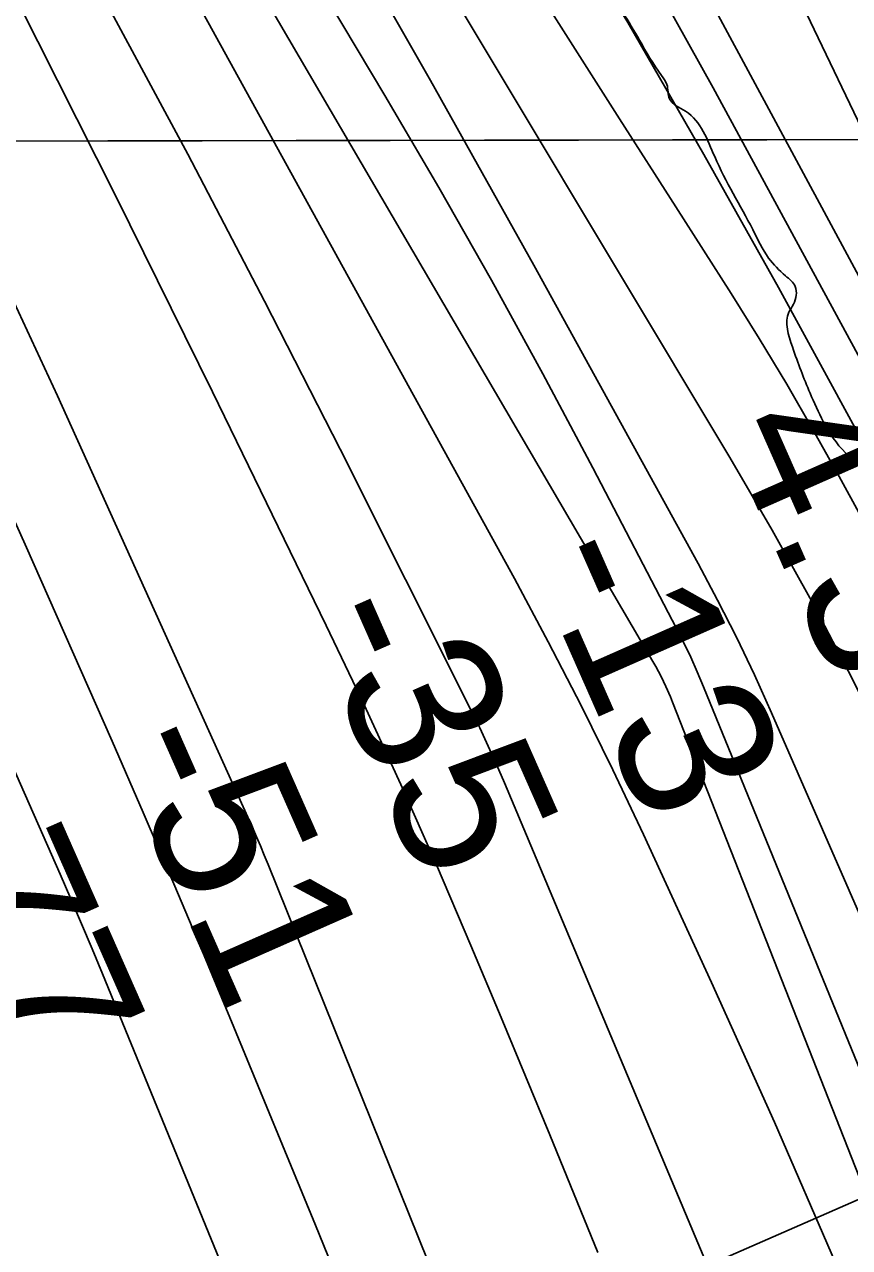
# Model space of a CAD drawing. Extents: x 3329297 to 3367176, y 649250 to 674653.
# Drawn here: x 3341715 to 3342075, y 666285 to 666819 of the extents above; entities that cross this region are included whole.
import ezdxf

# ---------------------------------------------------------------- set-up
doc = ezdxf.new("R2010")
doc.units = 0
for name, color, linetype in [('V-GRID-MAJR', 7, 'Continuous'), ('V-RIVR-EDGE', 7, 'Continuous'), ('V-RIVR-RANG', 7, 'Continuous'), ('V-RRAP-RVMT', 7, 'Continuous'), ('V-TOPO-DPTH', 7, 'Continuous'), ('V-TOPO-MAJR', 7, 'Continuous'), ('V-TOPO-MINR', 7, 'Continuous'), ('V-TOPO-WATR', 7, 'Continuous')]:
    doc.layers.add(name, color=color, linetype=linetype)

msp = doc.modelspace()

# ---------------------------------------------------------------- linework, layer by layer
at = {"layer": 'V-GRID-MAJR'}
msp.add_spline([(3333412.31, 666754.84), (3338670.21, 666762.87), (3343928.1, 666771.67), (3349185.99, 666781.23), (3354443.88, 666791.55), (3359701.77, 666802.64), (3364959.65, 666814.49), (3364959.66, 666814.49)], degree=3, dxfattribs=at)
at = {"layer": 'V-RIVR-EDGE'}
msp.add_spline([(3342816.41, 664076.7), (3342812.76, 664100.73), (3342811.24, 664114.69), (3342810.49, 664125.17), (3342811.67, 664129.43), (3342815.94, 664131.36), (3342822.14, 664130.96), (3342827.58, 664133.66), (3342827.98, 664138.7), (3342825.71, 664163.52), (3342823.01, 664169.35), (3342818.01, 664185.26), (3342816.5, 664200), (3342816.91, 664208.92), (3342818.1, 664220.94), (3342817.34, 664227.14), (3342814.66, 664243.44), (3342809.27, 664257.41), (3342808.51, 664264.01), (3342808.92, 664272.54), (3342814.79, 664296.18), (3342814.82, 664305.49), (3342810.59, 664319.46), (3342799.78, 664338.87), (3342790.88, 664350.14), (3342779.66, 664360.25), (3342778.51, 664365.3), (3342779.3, 664369.17), (3342779.69, 664370.72), (3342785.91, 664376.91), (3342798.35, 664388.13), (3342804.18, 664396.26), (3342807.71, 664410.21), (3342807.34, 664416.8), (3342805.02, 664421.46), (3342805.03, 664424.18), (3342805.05, 664435.04), (3342805.48, 664451.32), (3342803.59, 664468.39), (3342800.14, 664485.46), (3342800.15, 664492.05), (3342800.55, 664495.93), (3342805.6, 664499.41), (3342810.27, 664507.15), (3342811.45, 664513.74), (3342812.65, 664526.54), (3342808.84, 664554.08), (3342808.48, 664564.55), (3342811.98, 664571.52), (3342819.76, 664577.71), (3342825.21, 664588.56), (3342825.62, 664596.7), (3342825.25, 664604.07), (3342821.39, 664610.67), (3342817.54, 664623.86), (3342808.64, 664632.03), (3342807.5, 664639.01), (3342807.51, 664645.61), (3342805.59, 664651.04), (3342795.55, 664667.74), (3342786.28, 664683.28), (3342782.79, 664682.12), (3342779.3, 664685.62), (3342772.36, 664698.82), (3342765.01, 664705.82), (3342757.66, 664715.15), (3342754.96, 664720.97), (3342754.97, 664725.24), (3342756.92, 664729.5), (3342762.36, 664734.91), (3342763.16, 664745.77), (3342759.34, 664768.66), (3342756.66, 664780.69), (3342750.49, 664796.21), (3342738.91, 664818.35), (3342728.88, 664839.31), (3342718.83, 664850.59), (3342704.53, 664870.4), (3342673.21, 664906.93), (3342667.03, 664917.03), (3342662.4, 664928.67), (3342645.77, 664948.1), (3342638.82, 664957.43), (3342632.64, 664969.85), (3342630.72, 664978), (3342626.86, 664984.99), (3342614.87, 664996.66), (3342611.39, 664999.38), (3342609.84, 665001.32), (3342609.85, 665006.36), (3342606.76, 665010.25), (3342597.86, 665020.35), (3342593.22, 665025.41), (3342592.47, 665033.17), (3342590.94, 665044.42), (3342589.42, 665054.5), (3342588.28, 665065.36), (3342585.98, 665077), (3342585.23, 665086.7), (3342585.25, 665096.4), (3342584.88, 665101.05), (3342582.95, 665104.16), (3342580.25, 665109.59), (3342577.16, 665116.97), (3342577.18, 665122.79), (3342577.2, 665131.71), (3342577.22, 665142.56), (3342577.25, 665154.2), (3342576.12, 665167.77), (3342572.7, 665192.99), (3342566.93, 665215.11), (3342563.48, 665229.47), (3342558.85, 665239.95), (3342557.31, 665244.22), (3342555.4, 665255.47), (3342553.11, 665268.66), (3342549.27, 665284.57), (3342541.57, 665307.08), (3342537.34, 665321.83), (3342531.95, 665340.07), (3342533.51, 665343.55), (3342533.53, 665349.76), (3342526.98, 665368.39), (3342525.46, 665379.64), (3342523.54, 665388.18), (3342518.15, 665403.7), (3342515.47, 665416.12), (3342514.34, 665430.86), (3342508.57, 665450.65), (3342503.19, 665470.83), (3342492.38, 665490.63), (3342491.63, 665499.17), (3342490.87, 665508.48), (3342486.28, 665532.92), (3342483.6, 665545.33), (3342477.81, 665557.76), (3342475.93, 665580.26), (3342474.8, 665594.22), (3342470.17, 665605.48), (3342467.87, 665614.4), (3342467.13, 665629.53), (3342466.39, 665643.49), (3342466.82, 665662.1), (3342467.25, 665679.55), (3342463.41, 665695.46), (3342454.93, 665713.71), (3342445.67, 665732.35), (3342448.39, 665735.45), (3342449.55, 665735.05), (3342454.58, 665728.84), (3342456.13, 665730.38), (3342456.13, 665730.77), (3342455.37, 665734.65), (3342442.22, 665750.97), (3342428.7, 665771.56), (3342413.65, 665800.68), (3342398.6, 665832.52), (3342380.47, 665869.41), (3342358.86, 665914.06), (3342350, 665938.51), (3342337.27, 665963.36), (3342312.2, 666021.59), (3342297.17, 666058.47), (3342281.74, 666092.64), (3342274.81, 666112.43), (3342267.5, 666136.11), (3342262.92, 666165.98), (3342261.43, 666190.8), (3342261.45, 666198.56), (3342257.57, 666197.79), (3342255.25, 666199.74), (3342252.93, 666205.17), (3342252.57, 666212.54), (3342252.58, 666219.13), (3342250.29, 666232.71), (3342241.82, 666258.33), (3342236.07, 666285.87), (3342231.81, 666288.99), (3342227.55, 666291.71), (3342219.05, 666302.59), (3342218.67, 666306.86), (3342219.07, 666312.29), (3342210.16, 666314.25), (3342205.13, 666318.91), (3342203.98, 666324.35), (3342203.99, 666330.16), (3342202.08, 666339.09), (3342191.65, 666356.56), (3342180.04, 666369), (3342175.41, 666377.55), (3342164.99, 666396.96), (3342154.58, 666421.81), (3342139.95, 666463.34), (3342130.7, 666487.79), (3342122.99, 666506.43), (3342111.8, 666527.4), (3342098.68, 666554.19), (3342094.83, 666565.83), (3342092.54, 666581.74), (3342088.69, 666594.54), (3342085.25, 666612.78), (3342082.17, 666622.09), (3342072.89, 666631.81), (3342063.22, 666645.41), (3342057.44, 666657.83), (3342049.73, 666678.02), (3342048.22, 666693.14), (3342050.17, 666696.63), (3342050.96, 666704.38), (3342046.71, 666709.05), (3342039.36, 666716.82), (3342032.41, 666729.25), (3342015.81, 666761.09), (3342003.06, 666780.9), (3341996.09, 666786.35), (3341994.95, 666792.55), (3341992.63, 666796.44), (3341982.97, 666811.97), (3341967.13, 666835.28), (3341953.59, 666848.89), (3341946.63, 666857.44), (3341940.45, 666867.92), (3341935.81, 666874.14), (3341919.16, 666884.26), (3341915.69, 666890.09), (3341911.45, 666900.18), (3341899.85, 666913.78), (3341894.82, 666921.16), (3341889.03, 666931.65), (3341869.32, 666956.91), (3341855.01, 666974.78), (3341848.82, 666978.67), (3341839.53, 666986.84), (3341829.09, 667000.44), (3341821.76, 667015.19), (3341819.07, 667024.89), (3341817.15, 667031.1), (3341806.31, 667038.89), (3341788.13, 667056.77), (3341778.46, 667069.98), (3341769.56, 667076.21), (3341762.98, 667079.71), (3341756.02, 667089.04), (3341748.29, 667099.53), (3341738.62, 667112.35), (3341730.89, 667120.12), (3341719.29, 667133.73), (3341714.66, 667143.05), (3341706.55, 667156.64), (3341694.95, 667171.79), (3341682.22, 667198.97), (3341673.73, 667217.22), (3341665.66, 667244.77), (3341658.35, 667270.77), (3341654.5, 667280.86), (3341646.79, 667297.56), (3341633.67, 667325.51), (3341621.31, 667347.26), (3341603.92, 667370.57), (3341601.61, 667379.11), (3341595.05, 667392.31), (3341586.57, 667412.5), (3341578.1, 667435.79), (3341568.43, 667448.22), (3341554.13, 667467.65), (3341537.52, 667492.51), (3341516.66, 667523.97), (3341476.08, 667581.85), (3341429.71, 667650.22), (3341398.03, 667697.22), (3341370.98, 667737.23), (3341354.76, 667763.64), (3341343.55, 667778.41), (3341338.9, 667782.3), (3341332.33, 667790.07), (3341325.39, 667805.99), (3341317.65, 667814.15), (3341305.28, 667827.37), (3341300.64, 667833.19), (3341282.89, 667869.69), (3341259.72, 667911.24), (3341224.58, 667969.5), (3341190.57, 668018.45), (3341159.67, 668067), (3341126.02, 668105.48), (3341085.81, 668151.72), (3341034.77, 668213.12), (3340998.8, 668250.83), (3340967.07, 668282.32), (3340929.92, 668312.66), (3340887.35, 668349.99), (3340852.52, 668378), (3340818.08, 668406.01), (3340783.64, 668439.06), (3340747.67, 668475.99), (3340722.92, 668504.36), (3340704.36, 668525.73), (3340693.92, 668537.01), (3340680.75, 668543.24), (3340672.61, 668546.75), (3340664.48, 668552.59), (3340650.93, 668563.48), (3340645.91, 668568.92), (3340640.88, 668576.69), (3340634.7, 668584.08), (3340619.62, 668601.57), (3340609.54, 668604.69), (3340603.74, 668608.97), (3340599.1, 668614.41), (3340595.62, 668621.01), (3340589.43, 668627.24), (3340567.76, 668645.9), (3340549.95, 668659.13), (3340496.93, 668702.7), (3340430.76, 668760.64), (3340383.93, 668798.76), (3340346.77, 668824.45), (3340316.96, 668845.08), (3340289.86, 668863.37), (3340255.41, 668891.77), (3340209.37, 668936.09), (3340181.13, 668962.92), (3340159.06, 668977.32), (3340134.29, 668996.39), (3340120.75, 669009.22), (3340113.4, 669017.77), (3340109.92, 669023.59), (3340107.6, 669025.92), (3340099.85, 669026.72), (3340094.42, 669027.9), (3340089.39, 669030.24), (3340085.14, 669036.45), (3340084.76, 669043.04), (3340082.06, 669046.15), (3340066.19, 669058.99), (3340051.1, 669071.44), (3340041.8, 669077.66), (3339987.61, 669116.19), (3339929.52, 669149.3), (3339882.28, 669177.34), (3339823.8, 669212), (3339768.82, 669245.87), (3339704.94, 669289.46), (3339659.64, 669320.6), (3339613.98, 669359.49), (3339576.03, 669382.85), (3339562.87, 669392.97), (3339559.39, 669394.53), (3339555.89, 669394.15), (3339553.17, 669389.89), (3339550.84, 669388.73), (3339546.19, 669392.24), (3339540.39, 669395.35), (3339537.28, 669393.03), (3339533.01, 669392.66), (3339518.67, 669398.12), (3339507.83, 669404.74), (3339498.93, 669411.35), (3339490.01, 669411.38), (3339486.53, 669416.04), (3339483.43, 669417.6), (3339473.36, 669420.73), (3339460.58, 669427.74), (3339447.8, 669435.52), (3339435.41, 669443.31), (3339423.8, 669453.42), (3339413.36, 669464.7), (3339407.94, 669471.3), (3339393.62, 669479.48), (3339378.13, 669489.21), (3339357.61, 669502.45), (3339355.67, 669504.78), (3339358.39, 669506.33), (3339359.56, 669509.43), (3339359.18, 669510.98), (3339356.48, 669515.25), (3339347.17, 669516.82), (3339341.34, 669512.57), (3339338.24, 669513.36), (3339320.82, 669525.81), (3339311.15, 669534.75), (3339296.06, 669548.75), (3339293.35, 669550.31), (3339286.37, 669549.16), (3339280.93, 669546.46), (3339277.05, 669546.47), (3339268.14, 669549.98), (3339250.71, 669559.72), (3339229.04, 669575.67), (3339210.84, 669586.97), (3339202.33, 669595.13), (3339200.4, 669599.4), (3339200.02, 669604.83), (3339198.1, 669611.04), (3339183.01, 669622.71), (3339166.35, 669632.45)], degree=3, dxfattribs=at)
at = {"layer": 'V-RIVR-RANG'}
msp.add_line((3342544.28, 666509.7), (3341591.49, 666092.81), dxfattribs=at)
at = {"layer": 'V-RRAP-RVMT'}
msp.add_line((3342090.5, 666751.17), (3342025.25, 666887.92), dxfattribs=at)
at = {"layer": 'V-TOPO-DPTH'}
for points in [[(3341083.52, 667870.17), (3341157.79, 667794.75), (3341202.82, 667746.46), (3341246, 667696.64), (3341286.4, 667644.54), (3341324.94, 667590.92), (3341475.12, 667369.46), (3341492.67, 667343.06), (3341509.91, 667316.46), (3341526.65, 667289.55), (3341543.08, 667262.43), (3341581.71, 667197.34), (3341616.91, 667137.35), (3341651.73, 667077.14), (3341685.95, 667016.6), (3341719.79, 666955.83), (3341928.37, 666576.87), (3341943.16, 666549.3), (3341957.55, 666521.53), (3341971.34, 666493.45), (3341984.73, 666465.17), (3342014.48, 666400.56), (3342041.88, 666339.59), (3342068.54, 666278.3)], [(3342068.54, 666278.3), (3342041.88, 666339.59), (3342014.48, 666400.56), (3341984.73, 666465.17), (3341971.34, 666493.45), (3341957.55, 666521.53), (3341943.16, 666549.3), (3341928.37, 666576.87), (3341719.79, 666955.83), (3341685.95, 667016.6), (3341651.73, 667077.14), (3341616.91, 667137.35), (3341581.71, 667197.34), (3341543.08, 667262.43), (3341526.65, 667289.55), (3341509.91, 667316.46), (3341492.67, 667343.06), (3341475.12, 667369.46), (3341324.94, 667590.92), (3341286.4, 667644.54), (3341246, 667696.64), (3341202.82, 667746.46), (3341157.79, 667794.75), (3341083.52, 667870.17)], [(3342322.98, 665765.86), (3342010.97, 666529.7), (3342008.22, 666536.16), (3342005.36, 666542.56), (3342002.33, 666548.88), (3341999.17, 666555.15), (3341962.65, 666625.25), (3341940.8, 666666.32), (3341918.47, 666707.14), (3341895.43, 666747.55), (3341871.92, 666787.71), (3341545.81, 667333.66)], [(3342322.98, 665765.86), (3342010.97, 666529.7), (3342008.22, 666536.16), (3342005.36, 666542.56), (3342002.33, 666548.88), (3341999.17, 666555.15), (3341962.65, 666625.25), (3341940.8, 666666.32), (3341918.47, 666707.14), (3341895.43, 666747.55), (3341871.92, 666787.71), (3341545.81, 667333.66)], [(3341964.82, 666282.8), (3341943.85, 666334.08), (3341922.63, 666385.27), (3341909.44, 666416.79), (3341894.34, 666452.01), (3341878.85, 666487.05), (3341862.77, 666521.82), (3341846.29, 666556.41), (3341796.64, 666658.38), (3341754.54, 666743.57), (3341711.79, 666828.42), (3341668.05, 666912.77), (3341623.65, 666996.78), (3341470.8, 667281.93)], [(3341470.8, 667281.93), (3341623.65, 666996.78), (3341668.05, 666912.77), (3341711.79, 666828.42), (3341754.54, 666743.57), (3341796.64, 666658.38), (3341846.29, 666556.41), (3341862.77, 666521.82), (3341878.85, 666487.05), (3341894.34, 666452.01), (3341909.44, 666416.79), (3341922.63, 666385.27), (3341943.85, 666334.08), (3341964.82, 666282.8)], [(3341501.42, 667273.26), (3341716.55, 666889.35), (3341751.52, 666825.92), (3341785.91, 666762.17), (3341819.4, 666697.96), (3341852.31, 666633.43), (3341909.41, 666519.54), (3341913.25, 666511.69), (3341916.98, 666503.79), (3341920.55, 666495.81), (3341924.02, 666487.78), (3342171.87, 665898.21)], [(3341501.42, 667273.26), (3341716.55, 666889.35), (3341751.52, 666825.92), (3341785.91, 666762.17), (3341819.4, 666697.96), (3341852.31, 666633.43), (3341909.41, 666519.54), (3341913.25, 666511.69), (3341916.98, 666503.79), (3341920.55, 666495.81), (3341924.02, 666487.78), (3342171.87, 665898.21)], [(3341738.29, 667197.52), (3341908.11, 666932.71), (3341943.4, 666876.38), (3341977.88, 666819.56), (3342011.14, 666762.03), (3342043.6, 666704.02), (3342095.31, 666609.25), (3342101.16, 666598.19), (3342106.82, 666587.05), (3342112.21, 666575.77), (3342117.41, 666564.4), (3342178.85, 666425.45), (3342213.91, 666344.24), (3342248.03, 666262.65)], [(3341729.48, 667115.07), (3341778.71, 667034.84), (3341827.56, 666954.38), (3341876.15, 666873.76), (3342022.38, 666629.81), (3342040.87, 666597.99), (3342058.77, 666565.85), (3342075.78, 666533.23), (3342092.2, 666500.29), (3342096.78, 666490.76), (3342114.48, 666452.57), (3342131.42, 666414.07), (3342147.21, 666375.08), (3342162.24, 666335.77), (3342410.61, 665656.31)], [(3342410.61, 665656.31), (3342162.24, 666335.77), (3342147.21, 666375.08), (3342131.42, 666414.07), (3342114.48, 666452.57), (3342096.78, 666490.76), (3342092.2, 666500.29), (3342075.78, 666533.23), (3342058.77, 666565.85), (3342040.87, 666597.99), (3342022.38, 666629.81), (3341876.15, 666873.76), (3341827.56, 666954.38), (3341778.71, 667034.84), (3341729.48, 667115.07)]]:
    msp.add_lwpolyline(points, dxfattribs=at)
at = {"layer": 'V-TOPO-MAJR'}
msp.add_lwpolyline([(3342186.27, 665545.24), (3341820.92, 666452.1), (3341819.26, 666456.15), (3341817.57, 666460.18), (3341815.83, 666464.18), (3341814.06, 666468.18), (3341728.93, 666656.73), (3341683.52, 666754.47), (3341636.71, 666851.51), (3341587.81, 666947.52), (3341537.51, 667042.83), (3341443.59, 667216.2), (3341429.7, 667240.71), (3341415.2, 667264.83), (3341399.78, 667288.38), (3341383.75, 667311.54), (3341296.04, 667433.19), (3341256.2, 667486.76), (3341215.34, 667539.52), (3341172.95, 667591.05), (3341129.52, 667641.76)], dxfattribs=at)
at = {"layer": 'V-TOPO-MINR'}
for points in [[(3342189.2, 666175.28), (3342141.23, 666287.97), (3342040.66, 666518.34), (3342033.16, 666534.89), (3342025.36, 666551.3), (3342017.11, 666567.49), (3342008.57, 666583.53), (3341936.91, 666713.67), (3341891.79, 666794.37), (3341845.96, 666874.66), (3341799.07, 666954.33), (3341751.48, 667033.6), (3341573.07, 667326.35), (3341567.42, 667335.56), (3341561.74, 667344.76), (3341556.01, 667353.92), (3341550.24, 667363.06), (3341507.31, 667430.69), (3341479.84, 667473.49), (3341452.09, 667516.11), (3341423.93, 667558.46), (3341395.49, 667600.63), (3341082.73, 668059.45), (3340316.23, 668769.41)], [(3342349.38, 665627.96), (3341997.45, 666523), (3341996.52, 666525.28), (3341994.55, 666529.78), (3341992.4, 666534.2), (3341990.08, 666538.53), (3341988.86, 666540.67), (3341624.77, 667163.06), (3341608.7, 667190.33), (3341592.53, 667217.53), (3341576.18, 667244.64), (3341559.72, 667271.67), (3341542.96, 667298.51), (3341525.89, 667325.16), (3341508.37, 667351.51), (3341490.55, 667377.66), (3341294.34, 667660.4), (3341251.32, 667718.78), (3341206.22, 667775.4), (3341157.99, 667829.37), (3341107.66, 667881.58)], [(3342068.54, 666278.3), (3342041.88, 666339.59), (3342014.48, 666400.56), (3341984.73, 666465.17), (3341971.34, 666493.45), (3341957.55, 666521.53), (3341943.16, 666549.3), (3341928.37, 666576.87), (3341719.79, 666955.83), (3341685.95, 667016.6), (3341651.73, 667077.14), (3341616.91, 667137.35), (3341581.71, 667197.34), (3341543.08, 667262.43), (3341526.65, 667289.55), (3341509.91, 667316.46), (3341492.67, 667343.06), (3341475.12, 667369.46), (3341324.94, 667590.92), (3341286.4, 667644.54), (3341246, 667696.64), (3341202.82, 667746.46), (3341157.79, 667794.75), (3341083.52, 667870.17)], [(3342322.98, 665765.86), (3342010.97, 666529.7), (3342008.22, 666536.16), (3342005.36, 666542.56), (3342002.33, 666548.88), (3341999.17, 666555.15), (3341962.65, 666625.25), (3341940.8, 666666.32), (3341918.47, 666707.14), (3341895.43, 666747.55), (3341871.92, 666787.71), (3341545.81, 667333.66)], [(3341964.82, 666282.8), (3341943.85, 666334.08), (3341922.63, 666385.27), (3341909.44, 666416.79), (3341894.34, 666452.01), (3341878.85, 666487.05), (3341862.77, 666521.82), (3341846.29, 666556.41), (3341796.64, 666658.38), (3341754.54, 666743.57), (3341711.79, 666828.42), (3341668.05, 666912.77), (3341623.65, 666996.78), (3341470.8, 667281.93)], [(3342171.87, 665898.21), (3341924.02, 666487.78), (3341920.55, 666495.81), (3341916.98, 666503.79), (3341913.25, 666511.69), (3341909.41, 666519.54), (3341852.31, 666633.43), (3341819.4, 666697.96), (3341785.91, 666762.17), (3341751.52, 666825.92), (3341716.55, 666889.35), (3341501.42, 667273.26)], [(3341372.76, 667241.84), (3341374.37, 667238.99), (3341375.89, 667236.1), (3341402.66, 667182.8), (3341417.28, 667153.11), (3341431.61, 667123.29), (3341445.48, 667093.25), (3341459.05, 667063.07), (3341730.13, 666447.9), (3341734.86, 666437.05), (3341739.53, 666426.17), (3341744.12, 666415.26), (3341748.65, 666404.32), (3341992.02, 665809.99)], [(3341404.61, 667227.11), (3341576.98, 666884.12), (3341612.73, 666811.63), (3341647.76, 666738.8), (3341681.68, 666665.46), (3341714.89, 666591.77), (3341752.78, 666505.96), (3341766.37, 666474.86), (3341779.79, 666443.7), (3341792.98, 666412.44), (3341806, 666381.1), (3341841.56, 666294.6), (3341871.97, 666219.85)], [(3342248.03, 666262.65), (3342213.91, 666344.24), (3342178.85, 666425.45), (3342117.41, 666564.4), (3342112.21, 666575.77), (3342106.82, 666587.05), (3342101.16, 666598.19), (3342095.31, 666609.25), (3342043.6, 666704.02), (3342011.14, 666762.03), (3341977.88, 666819.56), (3341943.4, 666876.38), (3341908.11, 666932.71), (3341738.29, 667197.52)], [(3342273.11, 666253.38), (3342138.95, 666556.06), (3342130.35, 666574.84), (3342121.46, 666593.46), (3342112.13, 666611.87), (3342102.5, 666630.13), (3342015.12, 666791.06), (3341960.65, 666889.14), (3341904.96, 666986.5), (3341847.41, 667082.78), (3341788.64, 667178.34)], [(3342429.47, 665739.58), (3342164.01, 666412.35), (3342152.65, 666440.66), (3342141.06, 666468.87), (3342129.14, 666496.94), (3342117, 666524.92), (3342095.9, 666572.75), (3342094.09, 666576.72), (3342092.21, 666580.66), (3342090.23, 666584.55), (3342088.19, 666588.4), (3342070.15, 666621.48), (3342058.83, 666641.72), (3342047.24, 666661.81), (3342035.24, 666681.66), (3342022.96, 666701.34), (3341998.86, 666739.12), (3341974.34, 666777.58), (3341949.83, 666816.05), (3341925.34, 666854.53), (3341900.86, 666893.02), (3341772.26, 667095.37), (3341743.64, 667140.45)], [(3342437.14, 665925.21), (3342160.51, 666547.74), (3342148.52, 666573.91), (3342136.14, 666599.89), (3342123.17, 666625.58), (3342109.81, 666651.08), (3341895.67, 667048.62), (3341861.97, 667109.98)]]:
    msp.add_lwpolyline(points, dxfattribs=at)
at = {"layer": 'V-TOPO-WATR'}
msp.add_lwpolyline([(3342410.61, 665656.31), (3342162.24, 666335.77), (3342147.21, 666375.08), (3342131.42, 666414.07), (3342114.48, 666452.57), (3342096.78, 666490.76), (3342092.2, 666500.29), (3342075.78, 666533.23), (3342058.77, 666565.85), (3342040.87, 666597.99), (3342022.38, 666629.81), (3341876.15, 666873.76), (3341827.56, 666954.38), (3341778.71, 667034.84), (3341729.48, 667115.07)], dxfattribs=at)

# ---------------------------------------------------------------- texts
at = {"layer": 'V-RIVR-RANG'}
for s, p in [('4.3', (3342019.2, 666641.87)), ('-13', (3341934.77, 666585.53)), ('-35', (3341836.8, 666559.83)), ('-51', (3341752.15, 666503.97)), ('-77', (3341655.46, 666475.39))]:
    msp.add_text(s, height=67, rotation=293.8301, dxfattribs=at).set_placement(p)

doc.saveas('drawing.dxf')
